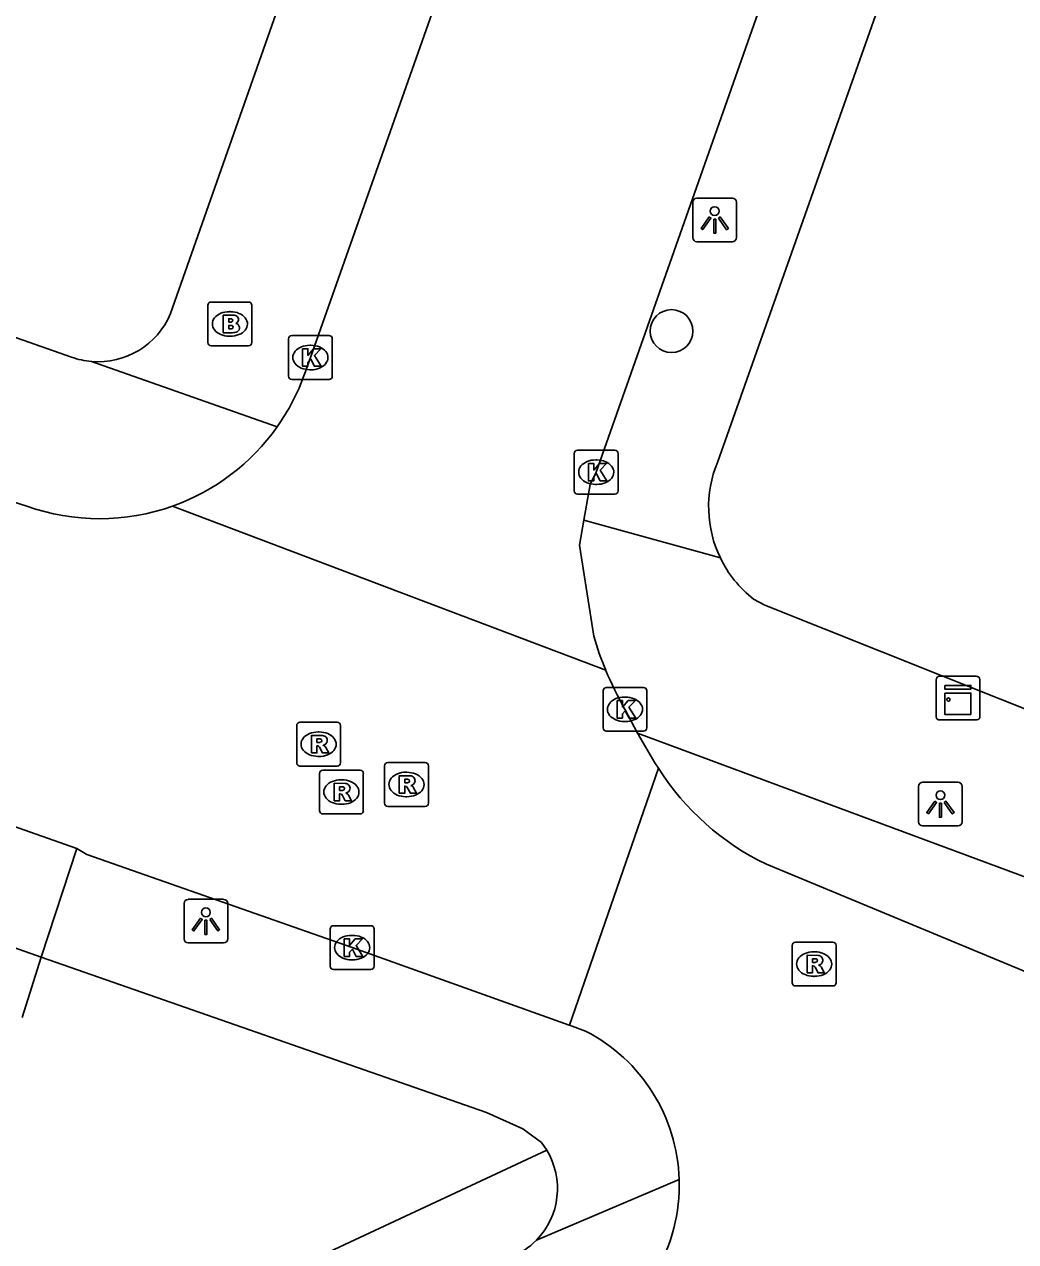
# Model space of a CAD drawing. Extents: x 163268 to 164360, y 381529 to 382285.
# Drawn here: x 163774.51 to 163797.13, y 381685.27 to 381713.06 of the extents above; entities that cross this region are included whole.
import ezdxf

# ---------------------------------------------------------------- set-up
doc = ezdxf.new("R2010")
doc.units = 0
for name, color, linetype in [('IMGEO_Boom', 7, 'Continuous'), ('IMGEO_Brandkraan', 7, 'Continuous'), ('IMGEO_Groenvoorziening', 7, 'Continuous'), ('IMGEO_Kast', 7, 'Continuous'), ('IMGEO_Kolk', 7, 'Continuous'), ('IMGEO_Lichtpunt', 7, 'Continuous'), ('IMGEO_Rijbaan_lokaal_open', 7, 'Continuous'), ('IMGEO_Rioolput', 7, 'Continuous'), ('IMGEO_Voetpad_open', 7, 'Continuous')]:
    doc.layers.add(name, color=color, linetype=linetype)

msp = doc.modelspace()

# ---------------------------------------------------------------- linework, layer by layer
at = {"layer": 'IMGEO_Boom'}
msp.add_circle((163789.28, 381706.058), 0.489, dxfattribs=at)
at = {"layer": 'IMGEO_Brandkraan'}
for p, q in [((163778.7, 381705.795), (163778.7, 381706.647)), ((163778.775, 381706.721), (163779.627, 381706.721)), ((163779.701, 381706.647), (163779.701, 381705.795)), ((163779.188, 381706.501), (163779.213, 381706.501)), ((163779.211, 381705.941), (163779.186, 381705.941)), ((163779.627, 381705.721), (163778.775, 381705.721))]:
    msp.add_line(p, q, dxfattribs=at)
for points in [[(163778.7, 381705.795), (163778.7, 381706.647)], [(163778.775, 381706.721), (163779.627, 381706.721)], [(163779.701, 381706.647), (163779.701, 381705.795)], [(163779.048, 381706.421), (163779.048, 381706.021), (163779.261, 381706.021)], [(163779.279, 381706.421), (163779.048, 381706.421)], [(163779.227, 381706.34), (163779.173, 381706.34), (163779.173, 381706.264)], [(163779.173, 381706.264), (163779.226, 381706.264)], [(163779.235, 381706.188), (163779.173, 381706.188), (163779.173, 381706.107)], [(163779.173, 381706.107), (163779.235, 381706.107)], [(163779.627, 381705.721), (163778.775, 381705.721)]]:
    msp.add_lwpolyline(points, dxfattribs=at)
for centre, radius, start, end in [((163778.777, 381706.645), 0.0765, 91.552, 178.448), ((163778.777, 381706.645), 0.0765, 91.552, 178.448), ((163779.625, 381706.645), 0.0765, 1.552, 88.448), ((163779.625, 381706.645), 0.0765, 1.552, 88.448), ((163779.283, 381706.276), 0.145, 59.4692, 91.5367), ((163779.308, 381706.323), 0.0922, 285.5137, 58.1501), ((163779.228, 381706.302), 0.0379, 267.8285, 90.9355), ((163779.236, 381706.147), 0.0404, 269.8759, 90.5077), ((163779.313, 381706.131), 0.105, 301.3115, 78.989), ((163778.777, 381705.797), 0.0765, 181.552, 268.448), ((163778.777, 381705.797), 0.0765, 181.552, 268.448), ((163779.267, 381706.272), 0.251, 268.6676, 293.5347), ((163779.625, 381705.797), 0.0765, 271.552, 358.448), ((163779.625, 381705.797), 0.0765, 271.552, 358.448)]:
    msp.add_arc(centre, radius, start, end, dxfattribs=at)
for centre, major_axis, ratio, start_param, end_param in [((163779.187, 381706.221), (-0.387, 0.002), 0.722429, 4.712389, 7.853982), ((163779.212, 381706.221), (-0.39, 0.002), 0.717154, 1.570796, 4.712389)]:
    msp.add_ellipse(centre, major_axis=major_axis, ratio=ratio, start_param=start_param, end_param=end_param, dxfattribs=at)
at = {"layer": 'IMGEO_Groenvoorziening'}
msp.add_lwpolyline([(163786.431, 381687.36), (163746.827, 381668.861), (163743.582, 381666.907), (163741.092, 381665.064), (163738.545, 381663.071), (163732.674, 381659.172)], dxfattribs=at)
at = {"layer": 'IMGEO_Kast'}
for p, q in [((163795.32, 381697.255), (163795.32, 381698.096)), ((163795.32, 381698.096), (163795.32, 381697.255)), ((163795.395, 381698.18), (163796.236, 381698.18)), ((163796.236, 381698.18), (163795.395, 381698.18)), ((163796.32, 381698.105), (163796.32, 381697.264)), ((163796.32, 381697.264), (163796.32, 381698.105)), ((163796.245, 381697.18), (163795.404, 381697.18)), ((163795.404, 381697.18), (163796.245, 381697.18))]:
    msp.add_line(p, q, dxfattribs=at)
for points in [[(163795.515, 381697.97), (163796.115, 381697.97), (163796.115, 381697.885), (163795.515, 381697.885), (163795.515, 381697.97)], [(163795.515, 381697.795), (163796.115, 381697.795), (163796.115, 381697.306), (163795.515, 381697.306), (163795.515, 381697.795)]]:
    msp.add_lwpolyline(points, dxfattribs=at)
msp.add_circle((163795.599, 381697.644), 0.0377, dxfattribs=at)
for centre, start, end in [((163795.398, 381698.102), 92.4484, 184.2845), ((163795.398, 381698.102), 92.4484, 184.2845), ((163796.242, 381698.102), 2.4484, 94.2845), ((163796.242, 381698.102), 2.4484, 94.2845), ((163795.398, 381697.258), 182.4484, 274.2845), ((163795.398, 381697.258), 182.4484, 274.2845), ((163796.242, 381697.258), 272.4484, 4.2845), ((163796.242, 381697.258), 272.4484, 4.2845)]:
    msp.add_arc(centre, 0.0779, start, end, dxfattribs=at)
at = {"layer": 'IMGEO_Kolk'}
for p, q in [((163780.537, 381705.028), (163780.537, 381705.88)), ((163780.612, 381705.954), (163781.464, 381705.954)), ((163781.538, 381705.88), (163781.538, 381705.028)), ((163781.025, 381705.734), (163781.05, 381705.734)), ((163781.464, 381704.954), (163780.612, 381704.954)), ((163781.048, 381705.174), (163781.023, 381705.174)), ((163787.136, 381703.337), (163787.988, 381703.337)), ((163787.061, 381702.411), (163787.061, 381703.263)), ((163787.549, 381703.117), (163787.574, 381703.117)), ((163788.062, 381703.263), (163788.062, 381702.411)), ((163787.572, 381702.557), (163787.547, 381702.557)), ((163787.988, 381702.337), (163787.136, 381702.337)), ((163787.717, 381696.997), (163787.717, 381697.849)), ((163787.792, 381697.923), (163788.644, 381697.923)), ((163788.718, 381697.849), (163788.718, 381696.997)), ((163788.205, 381697.703), (163788.23, 381697.703)), ((163788.644, 381696.923), (163787.792, 381696.923)), ((163788.228, 381697.143), (163788.203, 381697.143)), ((163781.564, 381692.483), (163782.416, 381692.483)), ((163781.489, 381691.557), (163781.489, 381692.409)), ((163781.977, 381692.263), (163782.002, 381692.263)), ((163782.49, 381692.409), (163782.49, 381691.557)), ((163782, 381691.703), (163781.975, 381691.703)), ((163782.416, 381691.483), (163781.564, 381691.483))]:
    msp.add_line(p, q, dxfattribs=at)
for points in [[(163780.537, 381705.028), (163780.537, 381705.88)], [(163780.612, 381705.954), (163781.464, 381705.954)], [(163781.538, 381705.88), (163781.538, 381705.028)], [(163780.858, 381705.654), (163780.981, 381705.654), (163780.981, 381705.503), (163781.111, 381705.654), (163781.275, 381705.654), (163781.129, 381705.503), (163781.282, 381705.254), (163781.13, 381705.254), (163781.045, 381705.418), (163780.981, 381705.351), (163780.981, 381705.254), (163780.858, 381705.254), (163780.858, 381705.654)], [(163781.464, 381704.954), (163780.612, 381704.954)], [(163787.136, 381703.337), (163787.988, 381703.337)], [(163787.061, 381702.411), (163787.061, 381703.263)], [(163787.382, 381703.037), (163787.505, 381703.037), (163787.505, 381702.886), (163787.635, 381703.037), (163787.799, 381703.037), (163787.653, 381702.886), (163787.806, 381702.637), (163787.654, 381702.637), (163787.569, 381702.801), (163787.505, 381702.734), (163787.505, 381702.637), (163787.382, 381702.637), (163787.382, 381703.037)], [(163788.062, 381703.263), (163788.062, 381702.411)], [(163787.988, 381702.337), (163787.136, 381702.337)], [(163787.717, 381696.997), (163787.717, 381697.849)], [(163787.792, 381697.923), (163788.644, 381697.923)], [(163788.718, 381697.849), (163788.718, 381696.997)], [(163788.038, 381697.623), (163788.161, 381697.623), (163788.161, 381697.472), (163788.291, 381697.623), (163788.455, 381697.623), (163788.309, 381697.472), (163788.462, 381697.223), (163788.31, 381697.223), (163788.225, 381697.387), (163788.161, 381697.32), (163788.161, 381697.223), (163788.038, 381697.223), (163788.038, 381697.623)], [(163788.644, 381696.923), (163787.792, 381696.923)], [(163781.564, 381692.483), (163782.416, 381692.483)], [(163781.489, 381691.557), (163781.489, 381692.409)], [(163781.81, 381692.183), (163781.933, 381692.183), (163781.933, 381692.032), (163782.063, 381692.183), (163782.227, 381692.183), (163782.081, 381692.032), (163782.234, 381691.783), (163782.082, 381691.783), (163781.997, 381691.947), (163781.933, 381691.88), (163781.933, 381691.783), (163781.81, 381691.783), (163781.81, 381692.183)], [(163782.49, 381692.409), (163782.49, 381691.557)], [(163782.416, 381691.483), (163781.564, 381691.483)]]:
    msp.add_lwpolyline(points, dxfattribs=at)
for centre, start, end in [((163780.614, 381705.878), 91.552, 178.448), ((163780.614, 381705.878), 91.552, 178.448), ((163781.462, 381705.878), 1.552, 88.448), ((163781.462, 381705.878), 1.552, 88.448), ((163780.614, 381705.03), 181.552, 268.448), ((163780.614, 381705.03), 181.552, 268.448), ((163781.462, 381705.03), 271.552, 358.448), ((163781.462, 381705.03), 271.552, 358.448), ((163787.138, 381703.261), 91.552, 178.448), ((163787.138, 381703.261), 91.552, 178.448), ((163787.986, 381703.261), 1.552, 88.448), ((163787.986, 381703.261), 1.552, 88.448), ((163787.138, 381702.413), 181.552, 268.448), ((163787.138, 381702.413), 181.552, 268.448), ((163787.986, 381702.413), 271.552, 358.448), ((163787.986, 381702.413), 271.552, 358.448), ((163787.794, 381697.847), 91.552, 178.448), ((163787.794, 381697.847), 91.552, 178.448), ((163788.642, 381697.847), 1.552, 88.448), ((163788.642, 381697.847), 1.552, 88.448), ((163787.794, 381696.999), 181.552, 268.448), ((163787.794, 381696.999), 181.552, 268.448), ((163788.642, 381696.999), 271.552, 358.448), ((163788.642, 381696.999), 271.552, 358.448), ((163781.566, 381692.407), 91.552, 178.448), ((163781.566, 381692.407), 91.552, 178.448), ((163782.414, 381692.407), 1.552, 88.448), ((163782.414, 381692.407), 1.552, 88.448), ((163781.566, 381691.559), 181.552, 268.448), ((163781.566, 381691.559), 181.552, 268.448), ((163782.414, 381691.559), 271.552, 358.448), ((163782.414, 381691.559), 271.552, 358.448)]:
    msp.add_arc(centre, 0.0765, start, end, dxfattribs=at)
for centre, major_axis, ratio, start_param, end_param in [((163781.024, 381705.454), (-0.387, 0.002), 0.722429, 4.712389, 7.853982), ((163781.049, 381705.454), (-0.39, 0.002), 0.717154, 1.570796, 4.712389), ((163787.548, 381702.837), (-0.387, 0.002), 0.722429, 4.712389, 7.853982), ((163787.573, 381702.837), (-0.39, 0.002), 0.717154, 1.570796, 4.712389), ((163788.204, 381697.423), (-0.387, 0.002), 0.722429, 4.712389, 7.853982), ((163788.229, 381697.423), (-0.39, 0.002), 0.717154, 1.570796, 4.712389), ((163781.976, 381691.983), (-0.387, 0.002), 0.722429, 4.712389, 7.853982), ((163782.001, 381691.983), (-0.39, 0.002), 0.717154, 1.570796, 4.712389)]:
    msp.add_ellipse(centre, major_axis=major_axis, ratio=ratio, start_param=start_param, end_param=end_param, dxfattribs=at)
at = {"layer": 'IMGEO_Lichtpunt'}
for p, q in [((163789.766, 381709), (163789.766, 381708.193)), ((163789.766, 381709), (163789.766, 381708.193)), ((163790.668, 381709.095), (163789.86, 381709.095)), ((163790.668, 381709.095), (163789.86, 381709.095)), ((163790.762, 381708.193), (163790.762, 381709)), ((163790.762, 381708.193), (163790.762, 381709)), ((163789.86, 381708.099), (163790.668, 381708.099)), ((163789.86, 381708.099), (163790.668, 381708.099)), ((163794.917, 381695.663), (163794.917, 381694.856)), ((163794.917, 381695.663), (163794.917, 381694.856)), ((163795.819, 381695.758), (163795.011, 381695.758)), ((163795.819, 381695.758), (163795.011, 381695.758)), ((163795.913, 381694.856), (163795.913, 381695.663)), ((163795.913, 381694.856), (163795.913, 381695.663)), ((163795.011, 381694.762), (163795.819, 381694.762)), ((163795.011, 381694.762), (163795.819, 381694.762)), ((163779.057, 381693.085), (163778.249, 381693.085)), ((163779.057, 381693.085), (163778.249, 381693.085)), ((163778.155, 381692.99), (163778.155, 381692.183)), ((163778.155, 381692.99), (163778.155, 381692.183)), ((163779.151, 381692.183), (163779.151, 381692.99)), ((163779.151, 381692.183), (163779.151, 381692.99)), ((163778.249, 381692.089), (163779.057, 381692.089)), ((163778.249, 381692.089), (163779.057, 381692.089))]:
    msp.add_line(p, q, dxfattribs=at)
for points in [[(163790.14, 381708.664), (163790.179, 381708.636), (163789.991, 381708.374), (163789.953, 381708.401), (163790.14, 381708.664)], [(163790.242, 381708.616), (163790.289, 381708.616), (163790.289, 381708.294), (163790.242, 381708.294), (163790.242, 381708.616)], [(163790.352, 381708.636), (163790.39, 381708.663), (163790.577, 381708.401), (163790.538, 381708.373), (163790.352, 381708.636)], [(163795.291, 381695.327), (163795.33, 381695.299), (163795.142, 381695.037), (163795.104, 381695.064), (163795.291, 381695.327)], [(163795.393, 381695.279), (163795.44, 381695.279), (163795.44, 381694.957), (163795.393, 381694.957), (163795.393, 381695.279)], [(163795.503, 381695.299), (163795.541, 381695.326), (163795.728, 381695.064), (163795.689, 381695.036), (163795.503, 381695.299)], [(163778.529, 381692.654), (163778.568, 381692.626), (163778.38, 381692.364), (163778.342, 381692.391), (163778.529, 381692.654)], [(163778.631, 381692.606), (163778.678, 381692.606), (163778.678, 381692.284), (163778.631, 381692.284), (163778.631, 381692.606)], [(163778.741, 381692.626), (163778.779, 381692.653), (163778.966, 381692.391), (163778.927, 381692.363), (163778.741, 381692.626)]]:
    msp.add_lwpolyline(points, dxfattribs=at)
for centre in [(163790.265, 381708.798), (163795.416, 381695.461), (163778.654, 381692.788)]:
    msp.add_circle(centre, 0.0994, dxfattribs=at)
for centre, start, end in [((163789.86, 381709), 90, 180), ((163789.86, 381709), 90, 180), ((163790.668, 381709), 0, 90), ((163790.668, 381709), 0, 90), ((163789.86, 381708.193), 180, 270), ((163789.86, 381708.193), 180, 270), ((163790.668, 381708.193), 270, 0), ((163790.668, 381708.193), 270, 360), ((163795.011, 381695.663), 90, 180), ((163795.011, 381695.663), 90, 180), ((163795.819, 381695.663), 0, 90), ((163795.819, 381695.663), 0, 90), ((163795.011, 381694.856), 180, 270), ((163795.011, 381694.856), 180, 270), ((163795.819, 381694.856), 270, 0), ((163795.819, 381694.856), 270, 360), ((163778.249, 381692.99), 90, 180), ((163778.249, 381692.99), 90, 180), ((163779.057, 381692.99), 0, 90), ((163779.057, 381692.99), 0, 90), ((163778.249, 381692.183), 180, 270), ((163778.249, 381692.183), 180, 270), ((163779.057, 381692.183), 270, 0), ((163779.057, 381692.183), 270, 360)]:
    msp.add_arc(centre, 0.0946, start, end, dxfattribs=at)
at = {"layer": 'IMGEO_Rijbaan_lokaal_open'}
for points in [[(163780.903, 381705.075), (163781.038, 381705.454), (163787.863, 381724.796), (163795.328, 381745.996), (163802.49, 381766.272), (163802.834, 381767.295)], [(163787.28, 381701.743), (163787.425, 381702.556), (163787.562, 381702.837), (163794.387, 381722.215), (163797.797, 381731.907)], [(163729.531, 381717.818), (163730.618, 381717.411), (163736.775, 381715.394), (163761.526, 381706.688), (163770.962, 381703.367), (163772.976, 381702.56), (163774.563, 381702.061)], [(163775.707, 381694.245), (163752.662, 381702.365)], [(163777.894, 381702.062), (163787.782, 381698.313)], [(163787.28, 381701.743), (163787.177, 381701.17), (163787.506, 381699.094)], [(163788.218, 381697.423), (163788.503, 381696.878)], [(163788.503, 381696.878), (163788.683, 381696.565), (163788.902, 381696.202), (163788.981, 381696.076)], [(163788.981, 381696.076), (163786.955, 381690.211)], [(163786.955, 381690.211), (163786.943, 381690.215), (163781.991, 381691.984), (163775.935, 381694.11), (163775.707, 381694.245)], [(163799.475, 381690.558), (163791.444, 381693.885)], [(163786.955, 381690.211), (163787.32, 381690.079)]]:
    msp.add_lwpolyline(points, dxfattribs=at)
for centre, radius, start, end in [((163776.291, 381706.704), 4.891, 324.5834, 340.5515), ((163776.226, 381706.736), 4.962, 289.6353, 324.7099), ((163776.227, 381706.742), 4.968, 250.4294, 289.605), ((163794.165, 381701.008), 6.929, 196.0361, 202.89), ((163795.037, 381701.315), 7.852, 202.4813, 209.718), ((163794.096, 381699.346), 6.071, 212.5919, 244.0977), ((163785.498, 381686.563), 3.96, 1.7948, 62.6038), ((163785.498, 381686.561), 3.96, 297.5918, 1.8248)]:
    msp.add_arc(centre, radius, start, end, dxfattribs=at)
at = {"layer": 'IMGEO_Rioolput'}
for p, q in [((163780.725, 381696.201), (163780.725, 381697.053)), ((163780.8, 381697.127), (163781.652, 381697.127)), ((163781.213, 381696.907), (163781.238, 381696.907)), ((163781.726, 381697.053), (163781.726, 381696.201)), ((163781.236, 381696.347), (163781.211, 381696.347)), ((163781.652, 381696.127), (163780.8, 381696.127)), ((163782.729, 381695.281), (163782.729, 381696.133)), ((163782.804, 381696.207), (163783.656, 381696.207)), ((163783.73, 381696.133), (163783.73, 381695.281)), ((163781.245, 381695.108), (163781.245, 381695.96)), ((163781.32, 381696.034), (163782.172, 381696.034)), ((163781.733, 381695.814), (163781.758, 381695.814)), ((163782.246, 381695.96), (163782.246, 381695.108)), ((163783.217, 381695.987), (163783.242, 381695.987)), ((163781.756, 381695.254), (163781.731, 381695.254)), ((163783.24, 381695.427), (163783.215, 381695.427)), ((163782.172, 381695.034), (163781.32, 381695.034)), ((163783.656, 381695.207), (163782.804, 381695.207)), ((163792.036, 381691.181), (163792.036, 381692.033)), ((163792.111, 381692.107), (163792.963, 381692.107)), ((163793.037, 381692.033), (163793.037, 381691.181)), ((163792.524, 381691.887), (163792.549, 381691.887)), ((163792.963, 381691.107), (163792.111, 381691.107)), ((163792.547, 381691.327), (163792.522, 381691.327))]:
    msp.add_line(p, q, dxfattribs=at)
for points in [[(163780.725, 381696.201), (163780.725, 381697.053)], [(163780.8, 381697.127), (163781.652, 381697.127)], [(163781.726, 381697.053), (163781.726, 381696.201)], [(163781.314, 381696.825), (163781.062, 381696.827), (163781.062, 381696.427)], [(163781.24, 381696.746), (163781.186, 381696.746), (163781.186, 381696.665)], [(163781.186, 381696.665), (163781.238, 381696.665)], [(163781.062, 381696.427), (163781.186, 381696.427), (163781.186, 381696.589), (163781.197, 381696.589)], [(163781.244, 381696.56), (163781.315, 381696.427), (163781.455, 381696.427), (163781.39, 381696.553)], [(163781.652, 381696.127), (163780.8, 381696.127)], [(163782.729, 381695.281), (163782.729, 381696.133)], [(163782.804, 381696.207), (163783.656, 381696.207)], [(163783.73, 381696.133), (163783.73, 381695.281)], [(163781.245, 381695.108), (163781.245, 381695.96)], [(163781.32, 381696.034), (163782.172, 381696.034)], [(163782.246, 381695.96), (163782.246, 381695.108)], [(163783.318, 381695.905), (163783.066, 381695.907), (163783.066, 381695.507)], [(163783.244, 381695.826), (163783.19, 381695.826), (163783.19, 381695.745)], [(163781.834, 381695.732), (163781.582, 381695.734), (163781.582, 381695.334)], [(163781.76, 381695.653), (163781.706, 381695.653), (163781.706, 381695.572)], [(163781.706, 381695.572), (163781.758, 381695.572)], [(163783.066, 381695.507), (163783.19, 381695.507), (163783.19, 381695.669), (163783.201, 381695.669)], [(163783.19, 381695.745), (163783.242, 381695.745)], [(163783.248, 381695.64), (163783.319, 381695.507), (163783.459, 381695.507), (163783.394, 381695.633)], [(163781.582, 381695.334), (163781.706, 381695.334), (163781.706, 381695.496), (163781.717, 381695.496)], [(163781.764, 381695.467), (163781.835, 381695.334), (163781.975, 381695.334), (163781.91, 381695.46)], [(163782.172, 381695.034), (163781.32, 381695.034)], [(163783.656, 381695.207), (163782.804, 381695.207)], [(163792.036, 381691.181), (163792.036, 381692.033)], [(163792.111, 381692.107), (163792.963, 381692.107)], [(163793.037, 381692.033), (163793.037, 381691.181)], [(163792.625, 381691.805), (163792.373, 381691.807), (163792.373, 381691.407)], [(163792.551, 381691.726), (163792.497, 381691.726), (163792.497, 381691.645)], [(163792.497, 381691.645), (163792.549, 381691.645)], [(163792.373, 381691.407), (163792.497, 381691.407), (163792.497, 381691.569), (163792.508, 381691.569)], [(163792.555, 381691.54), (163792.626, 381691.407), (163792.766, 381691.407), (163792.701, 381691.533)], [(163792.963, 381691.107), (163792.111, 381691.107)]]:
    msp.add_lwpolyline(points, dxfattribs=at)
for centre, radius, start, end in [((163780.802, 381697.051), 0.0765, 91.552, 178.448), ((163780.802, 381697.051), 0.0765, 91.552, 178.448), ((163781.65, 381697.051), 0.0765, 1.552, 88.448), ((163781.65, 381697.051), 0.0765, 1.552, 88.448), ((163781.222, 381696.854), 0.19, 274.7715, 282.9687), ((163781.246, 381696.65), 0.0964, 77.0061, 93.1865), ((163781.26, 381696.707), 0.0378, 276.6634, 79.6772), ((163781.313, 381696.715), 0.109, 350.3612, 89.416), ((163781.311, 381696.715), 0.112, 277.5842, 350.9817), ((163781.196, 381696.536), 0.0533, 26.0293, 88.6989), ((163781.295, 381696.5), 0.108, 29.5134, 73.7905), ((163780.802, 381696.203), 0.0765, 181.552, 268.448), ((163780.802, 381696.203), 0.0765, 181.552, 268.448), ((163781.65, 381696.203), 0.0765, 271.552, 358.448), ((163781.65, 381696.203), 0.0765, 271.552, 358.448), ((163782.806, 381696.131), 0.0765, 91.552, 178.448), ((163782.806, 381696.131), 0.0765, 91.552, 178.448), ((163783.654, 381696.131), 0.0765, 1.552, 88.448), ((163783.654, 381696.131), 0.0765, 1.552, 88.448), ((163781.322, 381695.958), 0.0765, 91.552, 178.448), ((163781.322, 381695.958), 0.0765, 91.552, 178.448), ((163782.17, 381695.958), 0.0765, 1.552, 88.448), ((163782.17, 381695.958), 0.0765, 1.552, 88.448), ((163783.25, 381695.73), 0.0964, 77.0061, 93.1865), ((163783.264, 381695.787), 0.0378, 276.6634, 79.6772), ((163783.317, 381695.795), 0.109, 350.3612, 89.416), ((163781.742, 381695.761), 0.19, 274.7715, 282.9687), ((163781.766, 381695.557), 0.0964, 77.0061, 93.1865), ((163781.78, 381695.614), 0.0378, 276.6634, 79.6772), ((163781.833, 381695.622), 0.109, 350.3612, 89.416), ((163781.831, 381695.622), 0.112, 277.5842, 350.9817), ((163781.815, 381695.407), 0.108, 29.5134, 73.7905), ((163783.2, 381695.616), 0.0533, 26.0293, 88.6989), ((163783.226, 381695.934), 0.19, 274.7715, 282.9687), ((163783.315, 381695.795), 0.112, 277.5842, 350.9817), ((163783.299, 381695.58), 0.108, 29.5134, 73.7905), ((163781.716, 381695.443), 0.0533, 26.0293, 88.6989), ((163782.806, 381695.283), 0.0765, 181.552, 268.448), ((163782.806, 381695.283), 0.0765, 181.552, 268.448), ((163783.654, 381695.283), 0.0765, 271.552, 358.448), ((163783.654, 381695.283), 0.0765, 271.552, 358.448), ((163781.322, 381695.11), 0.0765, 181.552, 268.448), ((163781.322, 381695.11), 0.0765, 181.552, 268.448), ((163782.17, 381695.11), 0.0765, 271.552, 358.448), ((163782.17, 381695.11), 0.0765, 271.552, 358.448), ((163792.113, 381692.031), 0.0765, 91.552, 178.448), ((163792.113, 381692.031), 0.0765, 91.552, 178.448), ((163792.961, 381692.031), 0.0765, 1.552, 88.448), ((163792.961, 381692.031), 0.0765, 1.552, 88.448), ((163792.533, 381691.834), 0.19, 274.7715, 282.9687), ((163792.557, 381691.63), 0.0964, 77.0061, 93.1865), ((163792.571, 381691.687), 0.0378, 276.6634, 79.6772), ((163792.624, 381691.695), 0.109, 350.3612, 89.416), ((163792.622, 381691.695), 0.112, 277.5842, 350.9817), ((163792.507, 381691.516), 0.0533, 26.0293, 88.6989), ((163792.606, 381691.48), 0.108, 29.5134, 73.7905), ((163792.113, 381691.183), 0.0765, 181.552, 268.448), ((163792.113, 381691.183), 0.0765, 181.552, 268.448), ((163792.961, 381691.183), 0.0765, 271.552, 358.448), ((163792.961, 381691.183), 0.0765, 271.552, 358.448)]:
    msp.add_arc(centre, radius, start, end, dxfattribs=at)
for centre, major_axis, ratio, start_param, end_param in [((163781.212, 381696.627), (-0.387, 0.002), 0.722429, 4.712389, 7.853982), ((163781.237, 381696.627), (-0.39, 0.002), 0.717154, 1.570796, 4.712389), ((163781.732, 381695.534), (-0.387, 0.002), 0.722429, 4.712389, 7.853982), ((163781.757, 381695.534), (-0.39, 0.002), 0.717154, 1.570796, 4.712389), ((163783.216, 381695.707), (-0.387, 0.002), 0.722429, 4.712389, 7.853982), ((163783.241, 381695.707), (-0.39, 0.002), 0.717154, 1.570796, 4.712389), ((163792.523, 381691.607), (-0.387, 0.002), 0.722429, 4.712389, 7.853982), ((163792.548, 381691.607), (-0.39, 0.002), 0.717154, 1.570796, 4.712389)]:
    msp.add_ellipse(centre, major_axis=major_axis, ratio=ratio, start_param=start_param, end_param=end_param, dxfattribs=at)
at = {"layer": 'IMGEO_Voetpad_open'}
for points in [[(163799.834, 381768.991), (163793.157, 381750), (163777.847, 381706.456)], [(163800.206, 381731.005), (163790.326, 381703.056)], [(163775.587, 381705.463), (163752.72, 381713.509)], [(163776.043, 381705.364), (163780.277, 381703.869)], [(163790.395, 381700.878), (163787.28, 381701.743)], [(163774.893, 381691.766), (163751.759, 381699.934)], [(163791.151, 381699.94), (163791.408, 381699.801), (163806.152, 381693.919)], [(163788.503, 381696.878), (163804.494, 381690.943)], [(163774.893, 381691.766), (163775.707, 381694.245)], [(163774.893, 381691.766), (163774.456, 381690.384)], [(163786.431, 381687.36), (163786.311, 381687.532), (163785.889, 381687.845), (163785.054, 381688.219), (163774.893, 381691.766)], [(163786.197, 381685.303), (163789.456, 381686.687)]]:
    msp.add_lwpolyline(points, dxfattribs=at)
for centre, radius, start, end in [((163776.194, 381707.151), 1.793, 265.1711, 337.2038), ((163776.179, 381707.091), 1.732, 250.0105, 265.4913), ((163792.797, 381702.044), 2.67, 157.7302, 205.8989), ((163792.792, 381702.037), 2.663, 205.7933, 231.9423), ((163784.99, 381686.482), 1.687, 315.6611, 31.359), ((163784.982, 381686.499), 1.705, 291.6153, 315.4489)]:
    msp.add_arc(centre, radius, start, end, dxfattribs=at)

doc.saveas('drawing.dxf')
